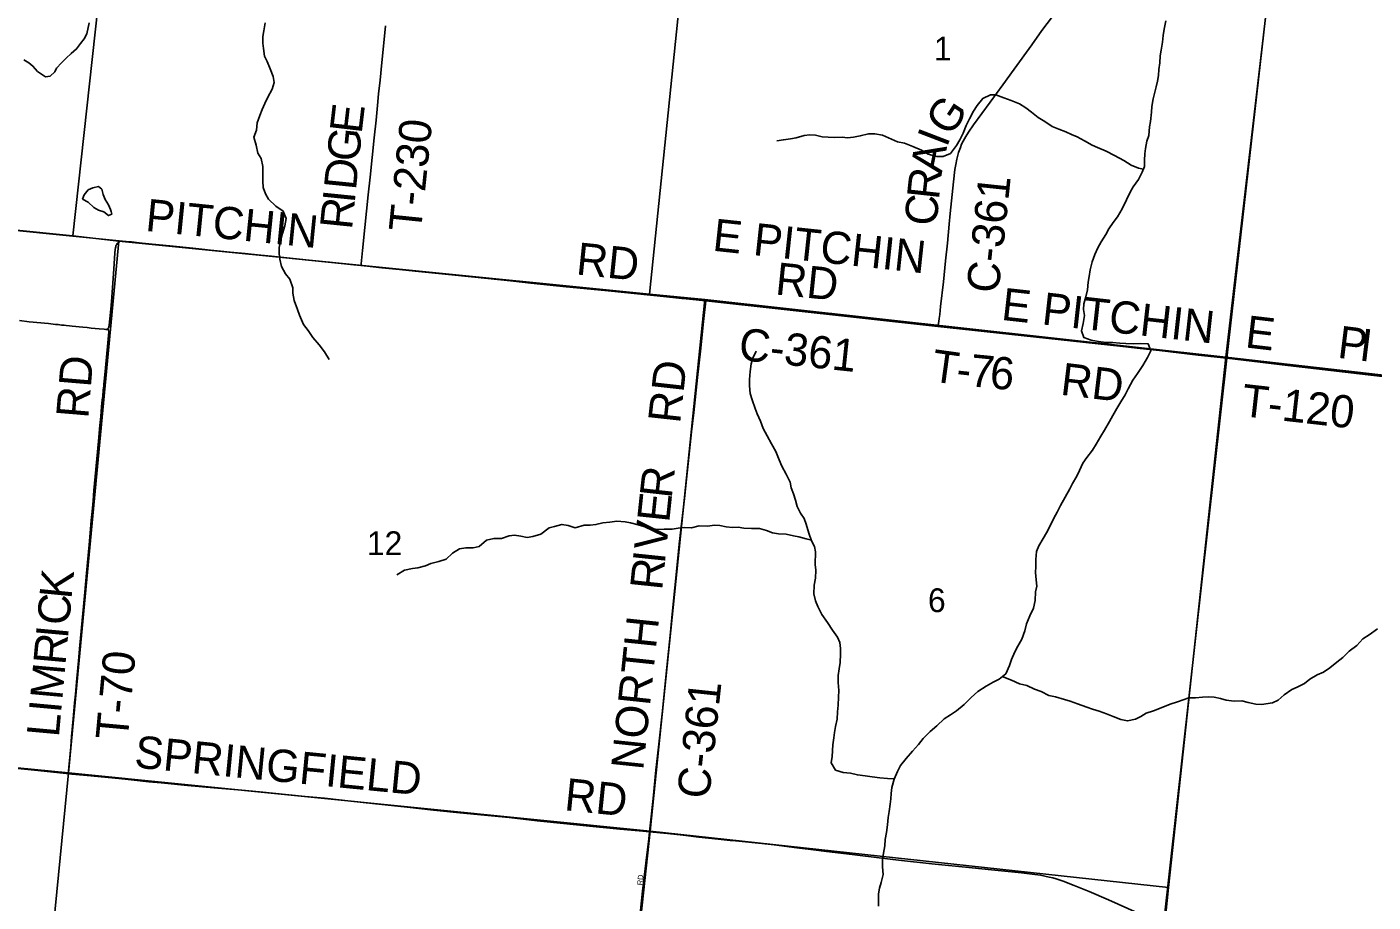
# Model space of a CAD drawing. Extents: x 1410790 to 1770854, y 566777 to 831614.
# Drawn here: x 1617537 to 1630046, y 674244 to 682381 of the extents above; entities that cross this region are included whole.
import ezdxf

# ---------------------------------------------------------------- set-up
doc = ezdxf.new("R2010")
doc.units = 0
for name, color, linetype in [('GM_X_County_Road', 7, 'Continuous'), ('GM_X_County_Road_Text', 7, 'Continuous'), ('GM_X_County_Subdivision', 7, 'Continuous'), ('GM_X_County_Subdivision_Text', 7, 'Continuous'), ('GM_X_Minor_Lake', 7, 'Continuous'), ('GM_X_Minor_River', 7, 'Continuous'), ('GM_X_Section', 7, 'Continuous'), ('GM_X_Section_Text', 7, 'Continuous'), ('GM_X_Township', 7, 'Continuous'), ('GM_X_Township_Road', 7, 'Continuous'), ('GM_X_Township_Road_Text', 7, 'Continuous')]:
    doc.layers.add(name, color=color, linetype=linetype)

msp = doc.modelspace()

# ---------------------------------------------------------------- linework, layer by layer
at = {"layer": 'GM_X_County_Road'}
for points in [[(1626002, 679596), (1626010, 679641), (1626015, 679669), (1626020, 679708), (1626027, 679782), (1626053, 680010), (1626072, 680206), (1626090, 680369), (1626108, 680548), (1626117, 680646), (1626147, 680940), (1626160, 681054), (1626168, 681102), (1626178, 681150), (1626195, 681213), (1626211, 681259), (1626223, 681289), (1626237, 681318), (1626262, 681361), (1626288, 681402), (1626334, 681470), (1626489, 681682), (1626605, 681841), (1626711, 681987), (1626874, 682213), (1626969, 682346), (1627066, 682478)], [(1623322, 674897), (1623331, 674980), (1623355, 675208), (1623382, 675469), (1623409, 675713), (1623442, 676023), (1623476, 676365), (1623513, 676724), (1623534, 676920), (1623582, 677409), (1623599, 677572), (1623622, 677784), (1623646, 677996), (1623666, 678175), (1623681, 678322), (1623713, 678615), (1623734, 678795), (1623769, 679120), (1623795, 679365), (1623824, 679642), (1623846, 679835)], [(1623846, 679835), (1623986, 679820), (1624231, 679796), (1624510, 679769), (1624753, 679742), (1625017, 679715), (1625115, 679705), (1625473, 679663), (1625652, 679639), (1625928, 679605), (1626002, 679596)], [(1617297, 675502), (1617607, 675470), (1617901, 675438), (1617920, 675436)], [(1617920, 675436), (1618097, 675420), (1618391, 675392), (1618506, 675380), (1618669, 675363), (1618783, 675352), (1619028, 675329), (1619274, 675307), (1619535, 675285), (1619699, 675270), (1620123, 675227), (1620303, 675209), (1620548, 675183), (1620776, 675158), (1621070, 675125), (1621315, 675099), (1621560, 675075), (1621756, 675056), (1622017, 675029), (1622278, 675000), (1622523, 674976), (1622735, 674954), (1623046, 674923), (1623226, 674906), (1623292, 674900), (1623322, 674897)], [(1623322, 674897), (1623488, 674881), (1623635, 674865), (1623781, 674849), (1623959, 674829), (1624073, 674817), (1624122, 674813), (1624367, 674788), (1624481, 674776), (1624692, 674749), (1624822, 674734), (1624968, 674715), (1625229, 674683), (1625457, 674655), (1625636, 674634), (1625946, 674601), (1626322, 674562), (1626501, 674544), (1626779, 674515), (1626877, 674504), (1626957, 674493), (1626996, 674486), (1627035, 674476), (1627069, 674468), (1627100, 674459), (1627165, 674439), (1627270, 674398), (1627407, 674341), (1627587, 674264), (1627858, 674145)]]:
    msp.add_lwpolyline(points, dxfattribs=at)
at = {"layer": 'GM_X_County_Subdivision'}
msp.add_lwpolyline([(1622008, 671978), (1622045, 672025), (1622173, 672196), (1622289, 672355), (1622531, 672685), (1622745, 672976), (1622860, 673135), (1622970, 673279), (1623057, 673398), (1623095, 673451), (1623120, 673493), (1623136, 673521), (1623149, 673551), (1623160, 673582), (1623168, 673613), (1623179, 673661), (1623188, 673725), (1623209, 673904), (1623238, 674165), (1623258, 674344), (1623289, 674605), (1623315, 674833), (1623322, 674897)], dxfattribs=at)
at = {"layer": 'GM_X_Minor_Lake'}
for points in [[(1617634, 681966), (1617708, 681918), (1617753, 681924), (1617795, 681963), (1617813, 681997), (1617858, 682047), (1617901, 682090), (1617947, 682134), (1617998, 682176), (1618036, 682227), (1618069, 682271), (1618093, 682317), (1618114, 682417)], [(1617509, 682074), (1617553, 682046), (1617593, 682016), (1617634, 681966)], [(1618319, 680664), (1618314, 680682), (1618296, 680727), (1618263, 680775), (1618245, 680823), (1618233, 680871), (1618202, 680896), (1618149, 680886), (1618107, 680865), (1618069, 680819), (1618054, 680779)], [(1618054, 680779), (1618106, 680751), (1618158, 680702), (1618203, 680678), (1618251, 680661), (1618295, 680627), (1618325, 680640), (1618319, 680664)]]:
    msp.add_lwpolyline(points, dxfattribs=at)
at = {"layer": 'GM_X_Minor_River'}
for points in [[(1619752, 682419), (1619737, 682345), (1619729, 682291), (1619728, 682231), (1619736, 682181), (1619745, 682110), (1619769, 682060), (1619798, 681992), (1619826, 681921), (1619833, 681865), (1619816, 681801), (1619775, 681728), (1619747, 681668), (1619724, 681614), (1619700, 681558), (1619675, 681488), (1619670, 681420), (1619644, 681354), (1619667, 681280), (1619684, 681208), (1619714, 681157), (1619729, 681083), (1619729, 681027), (1619730, 680947), (1619731, 680889), (1619755, 680828), (1619782, 680778), (1619850, 680713), (1619917, 680669), (1619945, 680600), (1619932, 680530), (1619911, 680460), (1619895, 680399), (1619880, 680331), (1619882, 680274), (1619887, 680220), (1619902, 680154), (1619940, 680086), (1619981, 680035), (1620009, 679955), (1620008, 679905), (1620020, 679837), (1620051, 679754), (1620070, 679700), (1620108, 679613), (1620149, 679559), (1620195, 679494), (1620252, 679426), (1620302, 679359), (1620345, 679287)], [(1627348, 678324), (1627387, 678376), (1627438, 678446), (1627474, 678501), (1627515, 678575), (1627552, 678633), (1627597, 678712), (1627627, 678768), (1627664, 678834), (1627703, 678896), (1627742, 678959), (1627772, 679017), (1627815, 679095), (1627856, 679159), (1627907, 679232), (1627949, 679306), (1627982, 679370), (1627957, 679434), (1627887, 679437), (1627816, 679435), (1627748, 679438), (1627692, 679439), (1627628, 679445), (1627564, 679448), (1627496, 679457), (1627428, 679469), (1627358, 679492), (1627338, 679556), (1627353, 679624), (1627364, 679698), (1627356, 679754), (1627357, 679806), (1627378, 679870), (1627394, 679936), (1627399, 680008), (1627407, 680060), (1627418, 680122), (1627437, 680198), (1627462, 680266), (1627490, 680326), (1627521, 680382), (1627564, 680451), (1627590, 680503), (1627631, 680561), (1627672, 680614), (1627716, 680690), (1627755, 680772), (1627790, 680844), (1627817, 680895), (1627865, 680961), (1627900, 681029), (1627921, 681083), (1627923, 681143), (1627926, 681201), (1627932, 681251), (1627943, 681317), (1627962, 681371), (1627970, 681451), (1627977, 681501), (1627988, 681587), (1627990, 681641), (1628003, 681711), (1628014, 681763), (1628030, 681823), (1628043, 681876), (1628051, 681930), (1628056, 681986), (1628064, 682048), (1628067, 682111), (1628076, 682165), (1628090, 682239), (1628095, 682301), (1628104, 682361), (1628120, 682436)], [(1627912, 681059), (1627868, 681067), (1627797, 681096), (1627729, 681139), (1627643, 681185), (1627567, 681224), (1627487, 681261), (1627435, 681282), (1627364, 681320), (1627296, 681359), (1627244, 681380), (1627190, 681406), (1627126, 681429), (1627064, 681456), (1626997, 681500), (1626935, 681539), (1626871, 681588), (1626819, 681628), (1626760, 681665), (1626682, 681696), (1626616, 681720), (1626542, 681749), (1626492, 681750), (1626419, 681714), (1626367, 681651), (1626334, 681597), (1626297, 681527), (1626266, 681463), (1626238, 681392), (1626205, 681330), (1626176, 681278), (1626118, 681203), (1626051, 681175), (1625993, 681176), (1625913, 681197), (1625851, 681235), (1625769, 681270), (1625691, 681299), (1625627, 681313), (1625570, 681336), (1625488, 681375), (1625416, 681386), (1625358, 681388), (1625281, 681367), (1625217, 681354), (1625163, 681348), (1625113, 681355), (1625046, 681351), (1624982, 681354), (1624928, 681358), (1624866, 681373), (1624812, 681376), (1624758, 681370), (1624684, 681349), (1624633, 681341), (1624567, 681332), (1624507, 681321)], [(1625596, 675390), (1625533, 675394), (1625463, 675399), (1625393, 675408), (1625325, 675418), (1625255, 675427), (1625191, 675442), (1625121, 675450), (1625051, 675471), (1625010, 675538), (1625020, 675598), (1625025, 675706), (1625034, 675770), (1625042, 675822), (1625051, 675876), (1625066, 675944), (1625068, 676012), (1625075, 676074), (1625080, 676148), (1625082, 676212), (1625075, 676286), (1625076, 676352), (1625084, 676412), (1625093, 676470), (1625096, 676550), (1625096, 676602), (1625091, 676656), (1625069, 676707), (1625024, 676771), (1624976, 676842), (1624925, 676918), (1624887, 676991), (1624864, 677045), (1624849, 677111), (1624853, 677189), (1624864, 677255), (1624867, 677329), (1624863, 677384), (1624864, 677500), (1624855, 677550), (1624829, 677604), (1624802, 677675), (1624777, 677757), (1624759, 677809), (1624726, 677860), (1624696, 677922), (1624679, 677982), (1624659, 678040), (1624640, 678095), (1624628, 678147), (1624593, 678223), (1624553, 678296), (1624526, 678356), (1624495, 678433), (1624457, 678505), (1624416, 678580), (1624378, 678648), (1624355, 678716), (1624322, 678783), (1624304, 678833), (1624275, 678915), (1624257, 678972), (1624252, 679044), (1624253, 679102), (1624257, 679176), (1624268, 679248), (1624283, 679300), (1624313, 679366)], [(1625450, 674207), (1625451, 674321), (1625459, 674373), (1625476, 674425), (1625493, 674501), (1625489, 674571), (1625488, 674638), (1625496, 674698), (1625509, 674768), (1625512, 674826), (1625526, 674890), (1625535, 674962), (1625540, 675030), (1625550, 675086), (1625559, 675154), (1625566, 675204), (1625568, 675254), (1625573, 675308), (1625595, 675388), (1625628, 675459), (1625655, 675515), (1625706, 675579), (1625766, 675646), (1625823, 675710), (1625866, 675765), (1625931, 675829), (1625991, 675884), (1626062, 675948), (1626119, 675985), (1626175, 676021), (1626246, 676080), (1626313, 676146), (1626373, 676203), (1626452, 676250), (1626516, 676288), (1626571, 676317), (1626633, 676367), (1626668, 676444), (1626685, 676498), (1626718, 676570), (1626746, 676622), (1626783, 676688), (1626810, 676766), (1626825, 676832), (1626857, 676905), (1626892, 676977), (1626907, 677047), (1626910, 677127), (1626922, 677181), (1626917, 677241), (1626909, 677309), (1626912, 677365), (1626911, 677429), (1626919, 677502), (1626940, 677557), (1626981, 677625), (1627013, 677677), (1627050, 677747), (1627081, 677812), (1627111, 677870), (1627142, 677932), (1627185, 678010), (1627228, 678085), (1627252, 678137), (1627293, 678203), (1627318, 678255), (1627348, 678324)], [(1624827, 677610), (1624777, 677621), (1624711, 677639), (1624659, 677650), (1624591, 677665), (1624521, 677667), (1624465, 677676), (1624409, 677698), (1624345, 677717), (1624271, 677718), (1624199, 677721), (1624145, 677729), (1624093, 677728), (1624035, 677732), (1623977, 677745), (1623927, 677747), (1623860, 677740), (1623784, 677741), (1623714, 677723), (1623650, 677726), (1623589, 677719), (1623533, 677711), (1623457, 677712), (1623391, 677709), (1623337, 677721), (1623269, 677736), (1623217, 677750), (1623147, 677771), (1623095, 677780), (1623019, 677786), (1622954, 677777), (1622890, 677770), (1622824, 677754), (1622770, 677747), (1622716, 677747), (1622631, 677722), (1622565, 677745), (1622509, 677755), (1622439, 677736), (1622389, 677724), (1622312, 677665), (1622239, 677642), (1622185, 677634), (1622127, 677645), (1622067, 677655), (1622017, 677650), (1621947, 677625), (1621876, 677625), (1621808, 677608), (1621739, 677551), (1621683, 677539), (1621615, 677536), (1621557, 677528), (1621492, 677489), (1621433, 677431), (1621363, 677410), (1621291, 677393), (1621240, 677369), (1621170, 677352), (1621120, 677344), (1621044, 677329), (1620975, 677288)], [(1626601, 676341), (1626685, 676306), (1626761, 676273), (1626829, 676257), (1626901, 676224), (1626961, 676201), (1627034, 676166), (1627094, 676152), (1627178, 676127), (1627230, 676112), (1627300, 676086), (1627386, 676055), (1627440, 676038), (1627500, 676020), (1627568, 675995), (1627630, 675968), (1627702, 675942), (1627764, 675929), (1627838, 675946), (1627889, 675970), (1627939, 676001), (1628007, 676021), (1628078, 676050), (1628160, 676083), (1628229, 676105), (1628281, 676124), (1628333, 676142), (1628396, 676143), (1628460, 676150), (1628514, 676152), (1628570, 676149), (1628630, 676137), (1628682, 676120), (1628754, 676113), (1628828, 676115), (1628886, 676100), (1628958, 676085), (1629008, 676081), (1629113, 676096), (1629163, 676121), (1629220, 676171), (1629290, 676220), (1629341, 676242), (1629409, 676277), (1629460, 676317), (1629528, 676356), (1629585, 676382), (1629643, 676421), (1629710, 676474), (1629766, 676518), (1629825, 676577), (1629896, 676631), (1629951, 676690), (1630009, 676728), (1630088, 676783)]]:
    msp.add_lwpolyline(points, dxfattribs=at)
at = {"layer": 'GM_X_Section'}
for points in [[(1613594, 686127), (1618533, 685643), (1617963, 680437), (1613061, 680930), (1612710, 680974)], [(1618533, 685643), (1623859, 685107), (1623323, 679897), (1618390, 680389), (1617963, 680437)], [(1623859, 685107), (1629292, 684562), (1628678, 679311), (1623836, 679846), (1623323, 679897)], [(1629292, 684562), (1634606, 684004), (1633977, 678706), (1628678, 679311)], [(1613061, 680930), (1617963, 680437), (1618390, 680389), (1617922, 675446), (1612583, 675968)], [(1623323, 679897), (1623836, 679846), (1623329, 674902), (1617922, 675446), (1618390, 680389)], [(1623836, 679846), (1628678, 679311), (1628145, 674379), (1623329, 674902)], [(1628678, 679311), (1633977, 678706), (1633389, 673402), (1628111, 674047), (1628145, 674379)], [(1612583, 675968), (1617922, 675446), (1617393, 670042), (1612039, 670539)], [(1617922, 675446), (1623329, 674902), (1622744, 669482), (1617393, 670042)]]:
    msp.add_lwpolyline(points, close=True, dxfattribs=at)
msp.add_lwpolyline([(1622744, 669482), (1623329, 674902), (1628145, 674379), (1628111, 674047)], dxfattribs=at)
at = {"layer": 'GM_X_Township'}
for points in [[(1629570, 687086), (1628688, 679300), (1628420, 679330), (1628062, 679372), (1627883, 679391), (1627721, 679408), (1626002, 679596), (1623846, 679835), (1620640, 680162), (1618425, 680390), (1615342, 680699), (1609469, 681286), (1607758, 681450), (1603640, 681891), (1599590, 682237), (1597079, 682470)], [(1629570, 687086), (1628688, 679300), (1629255, 679234), (1630852, 679046), (1631080, 679016), (1631617, 678954), (1631797, 678934), (1631960, 678917), (1632647, 678842), (1633970, 678678), (1639318, 678094), (1644674, 677520), (1649879, 677009), (1656836, 676404), (1657686, 676331), (1659011, 676224), (1669822, 675181), (1671693, 682151), (1671974, 683181)], [(1626163, 656988), (1626861, 663024), (1627499, 668268), (1627873, 671881), (1628103, 674059), (1628688, 679300), (1628420, 679330), (1628062, 679372), (1627883, 679391), (1627721, 679408), (1626002, 679596), (1623846, 679835), (1620640, 680162), (1618425, 680390), (1615342, 680699), (1609469, 681286), (1607758, 681450), (1603640, 681891), (1599590, 682237)], [(1639318, 678094), (1633970, 678678), (1632647, 678842), (1631960, 678917), (1631797, 678934), (1631617, 678954), (1631080, 679016), (1630852, 679046), (1629255, 679234), (1628688, 679300), (1628103, 674059), (1627873, 671881), (1627499, 668268), (1626861, 663024), (1626163, 656988), (1625996, 655541), (1625665, 652643), (1625522, 651392), (1625424, 650665), (1626598, 650535), (1631173, 650097), (1636122, 649546), (1640009, 649114)]]:
    msp.add_lwpolyline(points, dxfattribs=at)
at = {"layer": 'GM_X_Township_Road'}
for points in [[(1620640, 680162), (1620642, 680177), (1620654, 680301), (1620677, 680515), (1620709, 680819), (1620726, 680983), (1620744, 681166), (1620764, 681348), (1620781, 681514), (1620794, 681649), (1620805, 681758), (1620819, 681885), (1620835, 682051), (1620857, 682264), (1620868, 682392)], [(1618290, 679574), (1618293, 679579), (1618297, 679586), (1618299, 679593), (1618301, 679600), (1618302, 679608), (1618315, 679755), (1618325, 679869), (1618344, 680130), (1618353, 680278), (1618357, 680311), (1618360, 680327), (1618362, 680335), (1618364, 680344), (1618367, 680351), (1618371, 680359), (1618376, 680367), (1618380, 680373), (1618387, 680380), (1618392, 680384), (1618399, 680387), (1618401, 680388)], [(1618401, 680388), (1618407, 680389), (1618415, 680390), (1618425, 680390), (1618458, 680387), (1618507, 680381), (1618604, 680369), (1618800, 680350), (1618897, 680341), (1619077, 680324), (1619354, 680294), (1619565, 680273), (1619680, 680262), (1619810, 680249), (1619924, 680237), (1620217, 680207), (1620347, 680193), (1620543, 680171), (1620640, 680162)], [(1620640, 680162), (1620673, 680158), (1620836, 680142), (1620999, 680124), (1621146, 680110), (1621455, 680078), (1621667, 680056), (1621830, 680040), (1622058, 680016), (1622221, 679999), (1622547, 679965), (1622808, 679940), (1623199, 679901), (1623622, 679857), (1623786, 679842), (1623846, 679835)], [(1617467, 679650), (1617559, 679640), (1617737, 679622), (1617758, 679620), (1617801, 679615), (1617826, 679613), (1617859, 679609), (1617883, 679607), (1617902, 679605), (1617932, 679602), (1617958, 679599), (1617990, 679596), (1618022, 679593), (1618055, 679589), (1618096, 679585), (1618133, 679581), (1618171, 679577), (1618209, 679573), (1618253, 679569), (1618269, 679567), (1618276, 679568), (1618283, 679570), (1618290, 679574)], [(1618231, 678849), (1618237, 678912), (1618239, 678930), (1618241, 678946), (1618243, 678966), (1618244, 678986), (1618246, 679004), (1618248, 679026), (1618250, 679043), (1618252, 679063), (1618254, 679086), (1618260, 679147), (1618286, 679408), (1618298, 679546), (1618297, 679551), (1618296, 679558), (1618293, 679566), (1618290, 679574)], [(1626002, 679596), (1626207, 679573), (1626435, 679552), (1626615, 679534), (1626745, 679521), (1626940, 679502), (1627103, 679483), (1627395, 679447), (1627721, 679408), (1627883, 679391), (1628062, 679372), (1628420, 679330), (1628688, 679300)], [(1628688, 679300), (1629255, 679234), (1629533, 679205), (1629859, 679169), (1630153, 679137), (1630299, 679117), (1630527, 679089), (1630608, 679079), (1630852, 679046), (1631080, 679016), (1631617, 678954), (1631797, 678934), (1631960, 678917), (1632270, 678885), (1632531, 678856), (1632647, 678842)], [(1618172, 678200), (1618202, 678529), (1618215, 678675), (1618223, 678757), (1618231, 678849)], [(1617920, 675436), (1617923, 675459), (1617927, 675499), (1617933, 675557), (1617944, 675688), (1617952, 675785), (1617960, 675883), (1617968, 675981), (1617979, 676096), (1617987, 676177), (1618001, 676323), (1618016, 676486), (1618029, 676633), (1618049, 676862), (1618071, 677090), (1618091, 677303), (1618114, 677565), (1618128, 677712), (1618135, 677793), (1618142, 677875), (1618151, 677973), (1618160, 678070), (1618172, 678200)]]:
    msp.add_lwpolyline(points, dxfattribs=at)

# ---------------------------------------------------------------- texts
at = {"layer": 'GM_X_County_Road_Text'}
for s, rotation, p in [('G', 56.4837, (1626120, 681351)), ('I', 68.9204, (1626084, 681252)), ('A', 78.9265, (1626037, 681006)), ('R', 83.8096, (1626011, 680768)), ('C-361', 83.9654, (1626565, 679897)), ('C', 85.0174, (1625990, 680524)), ('E PITCHIN', 353.8642, (1623901, 680301)), ('RD', 354.0873, (1624484, 679894)), ('C-361', 354.0258, (1624143, 679286)), ('RD', 83.6598, (1623606, 678687)), ('R', 83.6014, (1623528, 677990)), ('E', 84.0192, (1623505, 677767)), ('V', 84.0261, (1623477, 677505)), ('R', 84.0294, (1623439, 677137)), ('I', 84.0253, (1623464, 677382)), ('NORTH', 84.0121, (1623263, 675464)), ('C-361', 83.934, (1623876, 675196)), ('SPRINGFIELD', 354.4254, (1618528, 675496)), ('RD', 354.145, (1622524, 675099))]:
    msp.add_text(s, height=300, rotation=rotation, dxfattribs=at).set_placement(p)
at = {"layer": 'GM_X_County_Subdivision_Text'}
msp.add_text('RD', height=50, rotation=83.9946, dxfattribs=at).set_placement((1623256, 674398))
at = {"layer": 'GM_X_Section_Text'}
for s, p in [('1', (1625965, 682069)), ('12', (1620696, 677470)), ('6', (1625910, 676940))]:
    msp.add_text(s, height=221, rotation=0, dxfattribs=at).set_placement(p)
at = {"layer": 'GM_X_Township_Road_Text'}
for s, rotation, p in [('E', 83.325, (1620647, 681381)), ('G', 84.1578, (1620621, 681120)), ('T-230', 84.1232, (1621197, 680465)), ('D', 84.1944, (1620594, 680857)), ('PITCHIN', 354.2726, (1618631, 680485)), ('I', 84.1935, (1620582, 680735)), ('R', 84.1943, (1620557, 680490)), ('RD', 354.0431, (1622633, 680080)), ('E PITCHIN', 353.597, (1626584, 679658)), ('E', 353.2894, (1628850, 679402)), ('P', 352.9428, (1629708, 679306)), ('I', 352.944, (1629909, 679281)), ('RD', 85.1952, (1618106, 678735)), ('T', 352.0696, (1625932, 679087)), ('7', 354.3925, (1626290, 679041)), ('6', 354.6118, (1626476, 679023)), ('-', 353.764, (1626164, 679055)), ('RD', 353.1184, (1627133, 678962)), ('T-120', 353.534, (1628814, 678764)), ('K', 84.3922, (1617950, 677055)), ('C', 84.7783, (1617928, 676810)), ('I', 84.7706, (1617917, 676687)), ('R', 84.7783, (1617894, 676442)), ('T-70', 84.7745, (1618473, 675744)), ('M', 84.7774, (1617865, 676118)), ('I', 84.7706, (1617853, 675995)), ('L', 84.7772, (1617833, 675771))]:
    msp.add_text(s, height=300, rotation=rotation, dxfattribs=at).set_placement(p)

doc.saveas('drawing.dxf')
